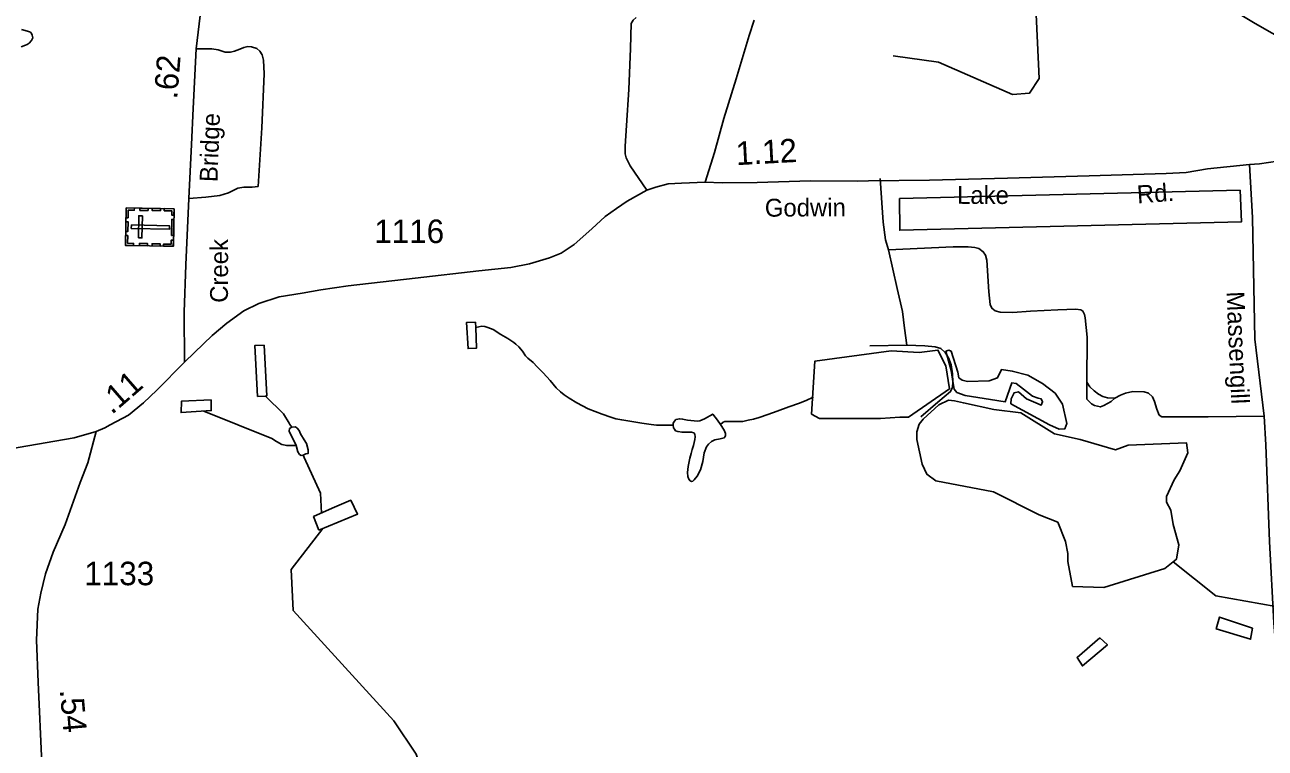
# Model space of a CAD drawing. Extents: x 2082433 to 2279600, y 546599 to 755198.
# Drawn here: x 2177586 to 2184182, y 567720 to 571568 of the extents above; entities that cross this region are included whole.
import ezdxf

# ---------------------------------------------------------------- set-up
doc = ezdxf.new("R2010")
doc.units = 0
for name, color, linetype in [('Exist Cultural Cemetery CELL', 7, 'Continuous'), ('Exist Hydrographic Creek Single Shore', 7, 'Continuous'), ('Exist Hydrographic Pond Under 1500 Sq Ft', 7, 'Continuous'), ('Exist Road Non-System Type 51', 7, 'Continuous'), ('Exist Road Secondary Mileage Hundredths English Label', 7, 'Continuous'), ('Exist Road Secondary Type 51 Attributed', 7, 'Continuous'), ('Exist Road Secondary Type 51 Label', 7, 'Continuous'), ('Exist Road Secondary Type 51 Number Label', 7, 'Continuous'), ('Exist Utilities Electrical Transmission Line', 7, 'Continuous')]:
    doc.layers.add(name, color=color, linetype=linetype)

msp = doc.modelspace()

# ---------------------------------------------------------------- linework, layer by layer
at = {"layer": 'Exist Cultural Cemetery CELL'}
for points in [[(2178121.5, 570394.7), (2178125.3, 570593.7), (2178379.9, 570588.8), (2178376.1, 570389.8)], [(2178168.7, 570592.9), (2178168.5, 570581.6), (2178136.3, 570582.2), (2178135.5, 570541.7), (2178124.4, 570541.9), (2178125.4, 570593.8)], [(2178241.5, 570580.1), (2178198.2, 570580.9), (2178198.4, 570592.3), (2178241.7, 570591.5)], [(2178307.4, 570578.8), (2178264.1, 570579.6), (2178264.4, 570591), (2178307.7, 570590.2)], [(2178379.3, 570555.7), (2178367.8, 570555.9), (2178368.2, 570577.9), (2178327.8, 570578.7), (2178328, 570589.8), (2178379.9, 570588.8)], [(2178190.3, 570434.1), (2178209, 570433.8), (2178211.3, 570551.5), (2178192.6, 570551.9)], [(2178365.7, 570447.4), (2178367.3, 570532.3), (2178378.7, 570532), (2178377.1, 570447.2)], [(2178122.9, 570468.7), (2178123.9, 570520.5), (2178135.3, 570520.3), (2178134.3, 570468.5)], [(2178152.9, 570503.1), (2178152.5, 570484.4), (2178355.3, 570480.5), (2178355.6, 570499.2)], [(2178164.8, 570393.8), (2178165, 570405.2), (2178132.8, 570405.8), (2178133.6, 570446.3), (2178122.5, 570446.5), (2178121.5, 570394.7)], [(2178238.9, 570392.4), (2178195.6, 570393.2), (2178195.9, 570404.6), (2178239.2, 570403.7)], [(2178306.2, 570391.1), (2178262.8, 570391.9), (2178263.1, 570403.3), (2178306.4, 570402.4)], [(2178376.7, 570422.8), (2178365.2, 570423), (2178364.8, 570401), (2178324.4, 570401.8), (2178324.1, 570390.7), (2178376, 570389.7)]]:
    msp.add_lwpolyline(points, close=True, dxfattribs=at)
at = {"layer": 'Exist Hydrographic Creek Single Shore'}
for points in [[(2182203.1, 571403.3), (2182445.2, 571368.9), (2182838.1, 571196.9), (2182929.2, 571204.9), (2182979.2, 571282.7), (2182960.1, 571699.6)], [(2179984.4, 569958.1), (2180016.4, 569964.2), (2180032.1, 569962.2), (2180048.1, 569958.2), (2180076.2, 569946.6), (2180118.3, 569920.8), (2180154.1, 569899.2), (2180186.7, 569877.2), (2180196.8, 569869.2), (2180212.8, 569855.4), (2180233.1, 569831.3), (2180249.1, 569807.4), (2180261.2, 569795.4), (2180289.5, 569771.7), (2180311.4, 569748.1), (2180343.4, 569716.1), (2180379.9, 569676.5), (2180411.9, 569636.4), (2180434.2, 569614.8), (2180454.1, 569598.8), (2180480.4, 569581), (2180522.4, 569557.3), (2180582.5, 569525.4), (2180656.7, 569496), (2180702.5, 569480.2), (2180728.9, 569472.5), (2180760.5, 569466.5), (2180792.9, 569460.9), (2180834.7, 569454.9), (2180866.5, 569449.3), (2180916.5, 569441.3), (2180944.4, 569437.5), (2180970.9, 569437.6), (2180999, 569437.8), (2181018.4, 569438.1), (2181034.6, 569438.1)], [(2178996.4, 569441.7), (2178992.5, 569448.6), (2178962, 569497.9), (2178865.4, 569592)], [(2181284.8, 569441.7), (2181300.4, 569453.5), (2181308.2, 569457.6), (2181320.7, 569457.8), (2181340.2, 569458), (2181404.3, 569458.1), (2181432.2, 569464.4), (2181460.5, 569470.7), (2181490.3, 569478.7), (2181538, 569495), (2181586.2, 569513.3), (2181648.2, 569535.6), (2181706, 569555.7), (2181743.9, 569571.8), (2181775.5, 569586.1), (2181780.7, 569588.8)], [(2178924.8, 569350.8), (2178899, 569367.4), (2178537.9, 569513.5)], [(2178996.4, 569441.7), (2179005.6, 569426.9)], [(2178924.8, 569350.8), (2178953.3, 569335.5), (2178979.4, 569329.7), (2179028.8, 569329.7)], [(2179072.5, 569266.9), (2179066.5, 569278.9)], [(2179164.6, 568971), (2179159, 569076.8), (2179072.5, 569266.9)], [(2179703, 567582.8), (2179667.1, 567688.8), (2179549, 567865.1), (2179013, 568453.2), (2179003, 568669.9), (2179170.3, 568887.9)], [(2186387.5, 566449), (2186346.2, 566494.5), (2186253.3, 566660.3), (2186161.3, 566750.8), (2185944.3, 566866.7), (2185719.4, 566940.1), (2185635.3, 567030.4), (2185618.3, 567132.4), (2185615.2, 567539.2), (2185581.4, 567621.9), (2185406.2, 567773.1), (2185253.3, 568212.4), (2185077.3, 568485), (2184952.2, 568543.2), (2184702.3, 568508.9), (2184477.1, 568431.4), (2183919.2, 568531.2), (2183692.1, 568710.6)]]:
    msp.add_lwpolyline(points, dxfattribs=at)
at = {"layer": 'Exist Hydrographic Pond Under 1500 Sq Ft'}
for points in [[(2177568, 571542.8), (2177600.2, 571534.7), (2177615.8, 571529.1), (2177622.2, 571520.9), (2177625.9, 571513), (2177628.3, 571498.9), (2177622.6, 571485.1), (2177610.3, 571470.8), (2177598.4, 571462.8), (2177590.6, 571458.7), (2177566.6, 571450.6)], [(2179984.4, 569958.1), (2179988.9, 569847.9), (2179943.1, 569845.9), (2179934.1, 569983.5), (2179982.1, 569986), (2179984.4, 569958.1)], [(2178864.4, 569592), (2178824.4, 569591.5), (2178809, 569861.5), (2178859, 569863.7), (2178872.4, 569594), (2178864.4, 569592)], [(2182503.6, 569632.2), (2182286, 569480.5), (2182239.4, 569480.7), (2182136.4, 569473.8), (2181811.4, 569473.8), (2181769.4, 569497.6), (2181786.8, 569778.1), (2182192.4, 569833.4), (2182342.5, 569823.9), (2182441.8, 569837.6), (2182483.5, 569754.3), (2182503.6, 569632.2)], [(2182599.2, 569670.8), (2182570, 569678.3), (2182552.4, 569690.8), (2182547.4, 569721), (2182512.1, 569831.8), (2182499.5, 569836.8), (2182484.4, 569831.8), (2182512.1, 569728.6), (2182522.2, 569660.6), (2182527.2, 569630.4), (2182542.3, 569612.8), (2182587.2, 569595.3), (2182721.2, 569575.1), (2182799.3, 569562.5), (2182834.5, 569663.2), (2182857.2, 569660.6), (2182897.5, 569630.4), (2182945.4, 569592.7), (2182975.6, 569582.6), (2182990.7, 569577.6), (2182998.3, 569562.5), (2182990.7, 569544.9), (2182963, 569557.4), (2182912.6, 569577.6), (2182869.8, 569615.3), (2182847.1, 569610.3), (2182832, 569577.6), (2182829.5, 569552.4), (2183034.5, 569440.4), (2183086.4, 569416.5), (2183116.6, 569419), (2183126.7, 569446.7), (2183104.1, 569549.9), (2183064.3, 569609.2), (2182998.3, 569660.6), (2182920.2, 569703.4), (2182837, 569726.1), (2182779.1, 569733.6), (2182759, 569690.8), (2182713.6, 569673.2), (2182599.2, 569670.8)], [(2178577.3, 569534.4), (2178577.3, 569516.2), (2178417.4, 569505.5), (2178418.8, 569565.2), (2178576.7, 569572.2), (2178577.3, 569534.4)], [(2182329.4, 569402.3), (2182342.7, 569443.3), (2182363.9, 569470.7), (2182447, 569545.5), (2182498.1, 569571.1), (2182530, 569567.2), (2182577.3, 569557), (2182739.6, 569522.3), (2182882.5, 569504.5), (2183061.1, 569391.4), (2183198.1, 569361.7), (2183386.5, 569307.5), (2183452.5, 569332.4), (2183763.7, 569343.8), (2183769.7, 569290.3), (2183728, 569195.1), (2183698.2, 569147.5), (2183656.6, 569058.3), (2183656.6, 569028.5), (2183680.4, 568986.9), (2183692.3, 568909.5), (2183722.1, 568802.4), (2183710.2, 568725.1), (2183648.5, 568675.7)], [(2181284.8, 569441.7), (2181270.4, 569465.4), (2181244.4, 569497.3), (2181200.3, 569471.1), (2181176.5, 569460.9), (2181164.4, 569459.1), (2181144.8, 569460.8), (2181110.5, 569464.3), (2181084.3, 569470.3), (2181068.5, 569472.3), (2181048.2, 569468.1), (2181041, 569460.3), (2181034.6, 569448.2), (2181034.6, 569438.1)], [(2179005.6, 569426.9), (2178994.2, 569420.2), (2178992.2, 569405.7), (2179028.8, 569329.7), (2179038.4, 569296.7), (2179046.7, 569282.9), (2179055, 569277.4), (2179066.5, 569278.9), (2179079.9, 569286.4), (2179092.3, 569287.1), (2179092.3, 569306.4), (2179083.3, 569340.2), (2179070.9, 569360.1), (2179052.9, 569391.9), (2179045.3, 569410.5), (2179034.3, 569422.9), (2179026, 569428.5), (2179005.6, 569426.9)], [(2181034.6, 569438.1), (2181036.5, 569424), (2181040.8, 569416.1), (2181047.1, 569408.3), (2181059.2, 569404.4), (2181081.2, 569400.3), (2181113, 569400.7), (2181131, 569400.9), (2181142.9, 569396.6), (2181149.3, 569390.8), (2181150.7, 569376.8), (2181149.3, 569362.8), (2181141.3, 569330.7), (2181135.5, 569308.9), (2181129.4, 569286.7), (2181122, 569262.7), (2181114.2, 569218.5), (2181110.1, 569186.6), (2181111.9, 569164.9), (2181116.5, 569150.8), (2181124.5, 569142.7), (2181132.2, 569138.7), (2181138.6, 569141), (2181146, 569146.8), (2181162.2, 569167), (2181180, 569201.2), (2181191.7, 569244.9), (2181199.3, 569291.2), (2181211, 569323.1), (2181221, 569337.4), (2181237.4, 569351.1), (2181255.3, 569359.4), (2181283.2, 569365.7), (2181305.1, 569371.7), (2181311, 569377.7), (2181312.9, 569383.9), (2181312.9, 569393.6), (2181304.9, 569411.5), (2181284.8, 569441.7)], [(2183648.5, 568675.7), (2183323.5, 568574), (2183157.4, 568580.6), (2183132.6, 568713.2), (2183132.6, 568754.8), (2183120.6, 568820.3), (2183079, 568921.4), (2182980.5, 568961.5), (2182737.5, 569084.4), (2182429.9, 569141.6), (2182382.3, 569177.2), (2182358.5, 569230.8), (2182328.7, 569361.7), (2182329.4, 569402.3)], [(2179219.9, 568996.1), (2179319.8, 569038.6), (2179355.9, 568965), (2179150.4, 568879.7)], [(2179150.4, 568879.7), (2179122.1, 568951.7), (2179219.9, 568996.1)], [(2184115.3, 568358), (2184104.1, 568299.6), (2183922, 568354.8), (2183939, 568417), (2184115.3, 568358)], [(2183303, 568307.9), (2183343, 568270.2), (2183210, 568157.7), (2183181.9, 568203.3), (2183303, 568307.9)]]:
    msp.add_lwpolyline(points, dxfattribs=at)
at = {"layer": 'Exist Road Non-System Type 51'}
for p, q in [((2182276.9, 569863.8), (2182079.6, 569860.7)), ((2183233.2, 569575.7), (2183234.2, 569666.6))]:
    msp.add_line(p, q, dxfattribs=at)
for points in [[(2180894, 570689), (2180805.2, 570817.1), (2180783.5, 570860.5), (2180778.3, 570882.1), (2180779.3, 570921.4), (2180785.5, 571031.9), (2180799, 571223), (2180807.2, 571441.9), (2180810.3, 571575.1), (2180820.7, 571592.7), (2180837.2, 571606.1)], [(2181464.1, 571592.7), (2181437.2, 571511.1), (2181369.1, 571279.8), (2181304, 571069.1), (2181254.4, 570889.4), (2181204.8, 570731.4)], [(2178826.8, 570707.7), (2178846.2, 571019.4), (2178858.6, 571306.3), (2178855.9, 571379.7), (2178847.6, 571407.4), (2178836.5, 571426.8), (2178819.8, 571442), (2178792.1, 571450.4), (2178772.7, 571453.1), (2178750.6, 571447.6), (2178729.8, 571437.9), (2178702.1, 571426.8), (2178679.9, 571422.6), (2178652.2, 571422.6), (2178614.8, 571435.1), (2178581.5, 571439.3), (2178544.1, 571440.7), (2178497, 571439.3)], [(2182178.7, 570370.9), (2182162.2, 570423.6), (2182150.9, 570517.6), (2182135.4, 570751)], [(2178458.2, 570643.9), (2178548.3, 570650.8), (2178623.1, 570659.2), (2178668.8, 570674.4), (2178718.7, 570698), (2178750.6, 570703.5), (2178794.9, 570704.9), (2178826.8, 570707.7)], [(2183234.2, 569666.6), (2183235.3, 569906.2), (2183224.9, 570008.4), (2183221.8, 570027), (2183212.5, 570044.6), (2183201.2, 570051.8), (2183175.4, 570055.9), (2183079.3, 570050.8), (2182934.7, 570044.6), (2182840.8, 570037.3), (2182772.6, 570038.4), (2182746.8, 570045.6), (2182728.2, 570060.1), (2182719.9, 570080.7), (2182712.7, 570146.8), (2182701.3, 570315.1), (2182695.1, 570342), (2182682.7, 570360.6), (2182660, 570377.1), (2182637.3, 570383.3), (2182602.2, 570386.4), (2182522.7, 570386.4), (2182178.7, 570370.9)], [(2182178.7, 570370.9), (2182225.2, 570164.4), (2182253.1, 570043.5), (2182264.5, 569954.7), (2182276.9, 569863.8)], [(2182276.9, 569863.8), (2182372.9, 569860.7), (2182427.6, 569855.6), (2182456.6, 569845.2), (2182480.3, 569825.6), (2182497.9, 569796.7), (2182511.3, 569759.5), (2182518.5, 569711), (2182520.6, 569668.6), (2182518.5, 569639.7), (2182509.2, 569617), (2182442.1, 569561.2), (2182350.2, 569482.7)], [(2183383, 569581.9), (2183343.7, 569583.9), (2183318.9, 569591.2), (2183296.2, 569602.5), (2183272.5, 569620.1), (2183248.7, 569641.8), (2183234.2, 569666.6)], [(2184176.1, 569486.9), (2183878.7, 569482.7), (2183632.9, 569482.7), (2183618.4, 569492), (2183605, 569524), (2183593.6, 569564.3), (2183582.3, 569589.1), (2183560.6, 569608.7), (2183537.9, 569616), (2183479, 569618), (2183439.8, 569608.7), (2183411.9, 569598.4), (2183383, 569581.9)], [(2183383, 569581.9), (2183363.3, 569564.3), (2183324.1, 569543.7), (2183305.5, 569535.4), (2183273.5, 569542.6), (2183258, 569551.9), (2183233.2, 569575.7)]]:
    msp.add_lwpolyline(points, dxfattribs=at)
at = {"layer": 'Exist Road Secondary Type 51 Attributed'}
for points in [[(2178718, 573060.5), (2178689.6, 572830.5), (2178668.1, 572633.7), (2178638.3, 572430), (2178606.5, 572226.3), (2178530.2, 571708.1), (2178497, 571439.3), (2178481.8, 571123.3), (2178472.1, 570930.7), (2178458.2, 570643.9), (2178442.3, 570290.6), (2178433.9, 570038.4), (2178434.6, 569773.7)], [(2184696.6, 571363.4), (2184575.9, 571391), (2184425.4, 571438.7), (2184362.8, 571458.6), (2184281.3, 571490.2), (2184215.9, 571524.4), (2184120.4, 571580.3), (2183911.7, 571705.3), (2183823, 571752.3), (2183740.5, 571803.5), (2183409.8, 572057.4), (2182933.7, 572402.4), (2182697.2, 572564.5), (2182627, 572604.8), (2182522.2, 572646.6), (2182422.5, 572675.1), (2182160.6, 572752), (2181942.2, 572804.1), (2181866.9, 572822.7)], [(2184696.6, 571363.4), (2184666.7, 571296.3), (2184618.1, 571174.4), (2184570.6, 571075.3), (2184534.5, 571015.4), (2184495.2, 570963.7), (2184441.5, 570915.2), (2184385.8, 570886.3), (2184313.6, 570860.8), (2184247.1, 570843.1), (2184151.5, 570828.6), (2184097.6, 570824.3)], [(2184097.6, 570824.3), (2183874.6, 570801.5), (2183762, 570783), (2183654.6, 570776.8), (2183245.2, 570763.9), (2182812.5, 570752.5), (2182396.9, 570741.1), (2182072.4, 570738.3), (2182012.6, 570735.4), (2181765, 570738.3), (2181480.3, 570729.7), (2181295.3, 570726.9), (2181204.8, 570731.4), (2181077.8, 570726.2), (2181006.6, 570721), (2180942.5, 570704.5), (2180894, 570689), (2180788.6, 570630), (2180731.7, 570590.2), (2180671.9, 570547.4), (2180600.7, 570481.9), (2180506.8, 570399.3), (2180438.5, 570353.8), (2180375.8, 570328.1), (2180270.5, 570296.8), (2180170.9, 570276.9), (2180000.1, 570259.8), (2179661.4, 570219.9), (2179305.5, 570180), (2179160.4, 570157.2), (2179060.7, 570140.1), (2178938.3, 570120.2), (2178830.2, 570086), (2178750.5, 570046.2), (2178660.5, 569981.4), (2178581.7, 569914.6), (2178488.4, 569825.3), (2178434.6, 569773.7)], [(2184097.6, 570824.3), (2184114.2, 570543.4), (2184127.6, 569895.2), (2184176.1, 569486.9), (2184185.4, 569333), (2184205, 568818.7), (2184227.8, 568387), (2184243.3, 568186.6), (2184249.5, 568155.6), (2184268, 568112.3), (2184288.7, 568069.9), (2184388.9, 567908.8), (2184449.8, 567801.4), (2184481.8, 567733.2), (2184502.5, 567668.2), (2184509.7, 567626.9), (2184521.1, 567494.7), (2184522.1, 567303.6), (2184530.4, 566394.8), (2184524.2, 566030.2)], [(2178434.6, 569773.7), (2178287.8, 569624.1), (2178217.1, 569557.6), (2178138.1, 569491.1), (2178039.4, 569440.2), (2178011.4, 569424.7), (2177964.9, 569403.8)], [(2177964.9, 569403.8), (2177848.6, 569371), (2177551.2, 569318.9), (2177231.9, 569255.5), (2177091.9, 569223.6), (2176979.9, 569184.1), (2176822.4, 569090.6), (2176519.7, 568921.6), (2176273.4, 568796.1), (2175830.5, 568532.6), (2175772.8, 568519.7), (2175670.3, 568486.5)], [(2177714.8, 566617.2), (2177712.7, 566800.1), (2177700.9, 567019.1), (2177676, 567638.4), (2177656.6, 568070.8), (2177647.6, 568295.2), (2177655.9, 568458.7), (2177671.1, 568544.7), (2177696.1, 568647.2), (2177737.7, 568762.2), (2177801.4, 568909.1), (2177880.4, 569133.6), (2177921.3, 569237.5), (2177964.9, 569403.8)]]:
    msp.add_lwpolyline(points, dxfattribs=at)
at = {"layer": 'Exist Utilities Electrical Transmission Line'}
msp.add_lwpolyline([(2184048.7, 570687.4), (2182237.6, 570643.1), (2182238.6, 570475.3), (2184055.5, 570519.4), (2184048.7, 570687.4)], dxfattribs=at)

# ---------------------------------------------------------------- texts
at = {"layer": 'Exist Road Secondary Mileage Hundredths English Label'}
for s, rotation, p in [('.62', 85.3364, (2178396.3, 571169.9)), ('1.12', 3.0546, (2181370.3, 570821)), ('.11', 40.98848, (2178048.5, 569491.2)), ('.54', 275.08911, (2177771.9, 568030))]:
    msp.add_text(s, height=125, rotation=rotation, dxfattribs=at).set_placement(p)
at = {"layer": 'Exist Road Secondary Type 51 Label'}
for s, rotation, p in [('Bridge', 87.78867, (2178610.5, 570730)), ('Rd.', 4.06195, (2183503.1, 570617.6)), ('Lake', 359.76921, (2182543.4, 570615.6)), ('Godwin', 0.30484, (2181521.5, 570547.1)), ('Creek', 89.79705, (2178666.3, 570089.1)), ('Massengill', 272.54212, (2183975.8, 570148.1))]:
    msp.add_text(s, height=95, rotation=rotation, dxfattribs=at).set_placement(p)
at = {"layer": 'Exist Road Secondary Type 51 Number Label'}
for s, p in [('1116', (2179444.3, 570406.9)), ('1133', (2177902.5, 568586.8))]:
    msp.add_text(s, height=125, dxfattribs=at).set_placement(p)

doc.saveas('drawing.dxf')
